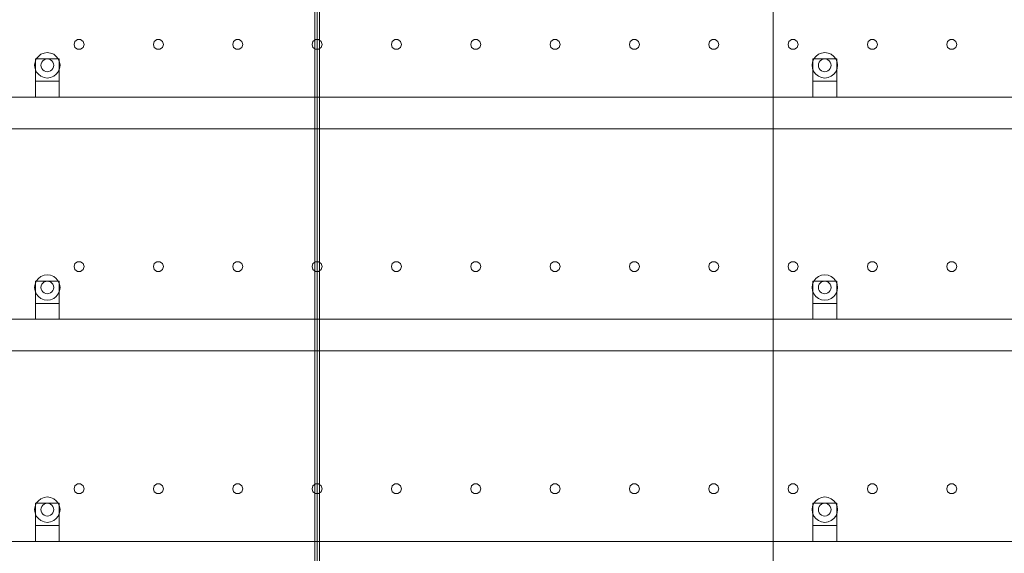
# Model space of a CAD drawing. Header units: millimetres. Extents: x -2233 to 65662, y -50530 to 6847.
# Tile 759 of 802: x 53086 to 54327, y 1655 to 2328. Entities that reach past the tile are written whole.
import ezdxf

# ---------------------------------------------------------------- set-up
doc = ezdxf.new("R2010")
doc.units = ezdxf.units.MM
doc.layers.add('lateral_secador', color=7, linetype='Continuous', lineweight=0)

msp = doc.modelspace()

# ---------------------------------------------------------------- linework, layer by layer
at = {"layer": 'lateral_secador'}
for p, q in [((53458.134, 2925), (53458.134, 60)), ((53461.134, 0), (53461.134, 2925)), ((53464.134, 60), (53464.134, 2925)), ((54036.134, 0), (54036.134, 2925)), ((54036.134, 2925), (54036.134, 1400)), ((53155.997, 2300.082), (53154.784, 2296.35)), ((53154.784, 2296.35), (53155.997, 2292.618)), ((53159.172, 2302.389), (53155.997, 2300.082)), ((53163.096, 2302.389), (53159.172, 2302.389)), ((53166.271, 2300.082), (53163.096, 2302.389)), ((53167.484, 2296.35), (53166.271, 2300.082)), ((53166.271, 2292.618), (53167.484, 2296.35)), ((53255.997, 2300.082), (53254.784, 2296.35)), ((53254.784, 2296.35), (53255.997, 2292.618)), ((53259.172, 2302.389), (53255.997, 2300.082)), ((53263.096, 2302.389), (53259.172, 2302.389)), ((53266.271, 2300.082), (53263.096, 2302.389)), ((53267.484, 2296.35), (53266.271, 2300.082)), ((53266.271, 2292.618), (53267.484, 2296.35)), ((53355.997, 2300.082), (53354.784, 2296.35)), ((53354.784, 2296.35), (53355.997, 2292.618)), ((53359.172, 2302.389), (53355.997, 2300.082)), ((53363.096, 2302.389), (53359.172, 2302.389)), ((53366.271, 2300.082), (53363.096, 2302.389)), ((53367.484, 2296.35), (53366.271, 2300.082)), ((53366.271, 2292.618), (53367.484, 2296.35)), ((53455.997, 2300.082), (53454.784, 2296.35)), ((53454.784, 2296.35), (53455.997, 2292.618)), ((53459.172, 2302.389), (53455.997, 2300.082)), ((53463.096, 2302.389), (53459.172, 2302.389)), ((53466.271, 2300.082), (53463.096, 2302.389)), ((53467.484, 2296.35), (53466.271, 2300.082)), ((53466.271, 2292.618), (53467.484, 2296.35)), ((53555.997, 2300.082), (53554.784, 2296.35)), ((53554.784, 2296.35), (53555.997, 2292.618)), ((53559.172, 2302.389), (53555.997, 2300.082)), ((53563.096, 2302.389), (53559.172, 2302.389)), ((53566.271, 2300.082), (53563.096, 2302.389)), ((53567.484, 2296.35), (53566.271, 2300.082)), ((53566.271, 2292.618), (53567.484, 2296.35)), ((53655.997, 2300.082), (53654.784, 2296.35)), ((53654.784, 2296.35), (53655.997, 2292.618)), ((53659.172, 2302.389), (53655.997, 2300.082)), ((53663.096, 2302.389), (53659.172, 2302.389)), ((53666.271, 2300.082), (53663.096, 2302.389)), ((53667.484, 2296.35), (53666.271, 2300.082)), ((53666.271, 2292.618), (53667.484, 2296.35)), ((53755.997, 2300.082), (53754.784, 2296.35)), ((53754.784, 2296.35), (53755.997, 2292.618)), ((53759.172, 2302.389), (53755.997, 2300.082)), ((53763.096, 2302.389), (53759.172, 2302.389)), ((53766.271, 2300.082), (53763.096, 2302.389)), ((53767.484, 2296.35), (53766.271, 2300.082)), ((53766.271, 2292.618), (53767.484, 2296.35)), ((53855.997, 2300.082), (53854.784, 2296.35)), ((53854.784, 2296.35), (53855.997, 2292.618)), ((53859.172, 2302.389), (53855.997, 2300.082)), ((53863.096, 2302.389), (53859.172, 2302.389)), ((53866.271, 2300.082), (53863.096, 2302.389)), ((53867.484, 2296.35), (53866.271, 2300.082)), ((53866.271, 2292.618), (53867.484, 2296.35)), ((53955.997, 2300.082), (53954.784, 2296.35)), ((53954.784, 2296.35), (53955.997, 2292.618)), ((53959.172, 2302.389), (53955.997, 2300.082)), ((53963.096, 2302.389), (53959.172, 2302.389)), ((53966.271, 2300.082), (53963.096, 2302.389)), ((53967.484, 2296.35), (53966.271, 2300.082)), ((53966.271, 2292.618), (53967.484, 2296.35)), ((54055.997, 2300.082), (54054.784, 2296.35)), ((54054.784, 2296.35), (54055.997, 2292.618)), ((54059.172, 2302.389), (54055.997, 2300.082)), ((54063.096, 2302.389), (54059.172, 2302.389)), ((54066.271, 2300.082), (54063.096, 2302.389)), ((54067.484, 2296.35), (54066.271, 2300.082)), ((54066.271, 2292.618), (54067.484, 2296.35)), ((54155.997, 2300.082), (54154.784, 2296.35)), ((54154.784, 2296.35), (54155.997, 2292.618)), ((54159.172, 2302.389), (54155.997, 2300.082)), ((54163.096, 2302.389), (54159.172, 2302.389)), ((54166.271, 2300.082), (54163.096, 2302.389)), ((54167.484, 2296.35), (54166.271, 2300.082)), ((54166.271, 2292.618), (54167.484, 2296.35)), ((54255.997, 2300.082), (54254.784, 2296.35)), ((54254.784, 2296.35), (54255.997, 2292.618)), ((54259.172, 2302.389), (54255.997, 2300.082)), ((54263.096, 2302.389), (54259.172, 2302.389)), ((54266.271, 2300.082), (54263.096, 2302.389)), ((54267.484, 2296.35), (54266.271, 2300.082)), ((54266.271, 2292.618), (54267.484, 2296.35)), ((53113.134, 2283.856), (53109.82, 2281.314)), ((53116.993, 2285.455), (53113.134, 2283.856)), ((53121.134, 2286), (53116.993, 2285.455)), ((53125.275, 2285.455), (53121.134, 2286)), ((53129.134, 2283.856), (53125.275, 2285.455)), ((53132.448, 2281.314), (53129.134, 2283.856)), ((53155.997, 2292.618), (53159.172, 2290.311)), ((53159.172, 2290.311), (53163.096, 2290.311)), ((53163.096, 2290.311), (53166.271, 2292.618)), ((53255.997, 2292.618), (53259.172, 2290.311)), ((53259.172, 2290.311), (53263.096, 2290.311)), ((53263.096, 2290.311), (53266.271, 2292.618)), ((53355.997, 2292.618), (53359.172, 2290.311)), ((53359.172, 2290.311), (53363.096, 2290.311)), ((53363.096, 2290.311), (53366.271, 2292.618)), ((53455.997, 2292.618), (53459.172, 2290.311)), ((53459.172, 2290.311), (53463.096, 2290.311)), ((53463.096, 2290.311), (53466.271, 2292.618)), ((53555.997, 2292.618), (53559.172, 2290.311)), ((53559.172, 2290.311), (53563.096, 2290.311)), ((53563.096, 2290.311), (53566.271, 2292.618)), ((53655.997, 2292.618), (53659.172, 2290.311)), ((53659.172, 2290.311), (53663.096, 2290.311)), ((53663.096, 2290.311), (53666.271, 2292.618)), ((53755.997, 2292.618), (53759.172, 2290.311)), ((53759.172, 2290.311), (53763.096, 2290.311)), ((53763.096, 2290.311), (53766.271, 2292.618)), ((53855.997, 2292.618), (53859.172, 2290.311)), ((53859.172, 2290.311), (53863.096, 2290.311)), ((53863.096, 2290.311), (53866.271, 2292.618)), ((53955.997, 2292.618), (53959.172, 2290.311)), ((53959.172, 2290.311), (53963.096, 2290.311)), ((53963.096, 2290.311), (53966.271, 2292.618)), ((54055.997, 2292.618), (54059.172, 2290.311)), ((54059.172, 2290.311), (54063.096, 2290.311)), ((54063.096, 2290.311), (54066.271, 2292.618)), ((54093.134, 2283.856), (54089.82, 2281.314)), ((54096.993, 2285.455), (54093.134, 2283.856)), ((54101.134, 2286), (54096.993, 2285.455)), ((54105.275, 2285.455), (54101.134, 2286)), ((54109.134, 2283.856), (54105.275, 2285.455)), ((54112.448, 2281.314), (54109.134, 2283.856)), ((54155.997, 2292.618), (54159.172, 2290.311)), ((54159.172, 2290.311), (54163.096, 2290.311)), ((54163.096, 2290.311), (54166.271, 2292.618)), ((54255.997, 2292.618), (54259.172, 2290.311)), ((54259.172, 2290.311), (54263.096, 2290.311)), ((54263.096, 2290.311), (54266.271, 2292.618)), ((53105.679, 2274.141), (53105.134, 2270)), ((53107.277, 2278), (53105.679, 2274.141)), ((53106.134, 2278), (53136.134, 2278)), ((53106.134, 2278), (53106.134, 2250)), ((53109.82, 2281.314), (53107.277, 2278)), ((53113.406, 2272.071), (53113.134, 2270)), ((53114.206, 2274), (53113.406, 2272.071)), ((53115.477, 2275.657), (53114.206, 2274)), ((53117.134, 2276.928), (53115.477, 2275.657)), ((53119.063, 2277.727), (53117.134, 2276.928)), ((53121.134, 2278), (53119.063, 2277.727)), ((53123.204, 2277.727), (53121.134, 2278)), ((53125.134, 2276.928), (53123.204, 2277.727)), ((53126.791, 2275.657), (53125.134, 2276.928)), ((53128.062, 2274), (53126.791, 2275.657)), ((53128.861, 2272.071), (53128.062, 2274)), ((53129.134, 2270), (53128.861, 2272.071)), ((53134.99, 2278), (53132.448, 2281.314)), ((53136.589, 2274.141), (53134.99, 2278)), ((53136.134, 2250), (53136.134, 2278)), ((53137.134, 2270), (53136.589, 2274.141)), ((54085.679, 2274.141), (54085.134, 2270)), ((54087.277, 2278), (54085.679, 2274.141)), ((54086.134, 2278), (54116.134, 2278)), ((54086.134, 2278), (54086.134, 2250)), ((54089.82, 2281.314), (54087.277, 2278)), ((54093.406, 2272.071), (54093.134, 2270)), ((54094.206, 2274), (54093.406, 2272.071)), ((54095.477, 2275.657), (54094.206, 2274)), ((54097.134, 2276.928), (54095.477, 2275.657)), ((54099.063, 2277.727), (54097.134, 2276.928)), ((54101.134, 2278), (54099.063, 2277.727)), ((54103.204, 2277.727), (54101.134, 2278)), ((54105.134, 2276.928), (54103.204, 2277.727)), ((54106.791, 2275.657), (54105.134, 2276.928)), ((54108.062, 2274), (54106.791, 2275.657)), ((54108.861, 2272.071), (54108.062, 2274)), ((54109.134, 2270), (54108.861, 2272.071)), ((54114.99, 2278), (54112.448, 2281.314)), ((54116.589, 2274.141), (54114.99, 2278)), ((54116.134, 2250), (54116.134, 2278)), ((54117.134, 2270), (54116.589, 2274.141)), ((53105.134, 2270), (53105.679, 2265.859)), ((53105.679, 2265.859), (53107.277, 2262)), ((53107.277, 2262), (53109.82, 2258.686)), ((53113.134, 2270), (53113.406, 2267.929)), ((53113.406, 2267.929), (53114.206, 2266)), ((53114.206, 2266), (53115.477, 2264.343)), ((53115.477, 2264.343), (53117.134, 2263.072)), ((53117.134, 2263.072), (53119.063, 2262.273)), ((53119.063, 2262.273), (53121.134, 2262)), ((53121.134, 2262), (53123.204, 2262.273)), ((53123.204, 2262.273), (53125.134, 2263.072)), ((53125.134, 2263.072), (53126.791, 2264.343)), ((53126.791, 2264.343), (53128.062, 2266)), ((53128.062, 2266), (53128.861, 2267.929)), ((53128.861, 2267.929), (53129.134, 2270)), ((53132.448, 2258.686), (53134.99, 2262)), ((53134.99, 2262), (53136.589, 2265.859)), ((53136.589, 2265.859), (53137.134, 2270)), ((54085.134, 2270), (54085.679, 2265.859)), ((54085.679, 2265.859), (54087.277, 2262)), ((54087.277, 2262), (54089.82, 2258.686)), ((54093.134, 2270), (54093.406, 2267.929)), ((54093.406, 2267.929), (54094.206, 2266)), ((54094.206, 2266), (54095.477, 2264.343)), ((54095.477, 2264.343), (54097.134, 2263.072)), ((54097.134, 2263.072), (54099.063, 2262.273)), ((54099.063, 2262.273), (54101.134, 2262)), ((54101.134, 2262), (54103.204, 2262.273)), ((54103.204, 2262.273), (54105.134, 2263.072)), ((54105.134, 2263.072), (54106.791, 2264.343)), ((54106.791, 2264.343), (54108.062, 2266)), ((54108.062, 2266), (54108.861, 2267.929)), ((54108.861, 2267.929), (54109.134, 2270)), ((54112.448, 2258.686), (54114.99, 2262)), ((54114.99, 2262), (54116.589, 2265.859)), ((54116.589, 2265.859), (54117.134, 2270)), ((53106.134, 2250), (53136.134, 2250)), ((53106.134, 2250), (53106.134, 2230)), ((53109.82, 2258.686), (53113.134, 2256.144)), ((53113.134, 2256.144), (53116.993, 2254.545)), ((53116.993, 2254.545), (53121.134, 2254)), ((53121.134, 2254), (53125.275, 2254.545)), ((53125.275, 2254.545), (53129.134, 2256.144)), ((53129.134, 2256.144), (53132.448, 2258.686)), ((53136.134, 2230), (53136.134, 2250)), ((54086.134, 2250), (54116.134, 2250)), ((54086.134, 2250), (54086.134, 2230)), ((54089.82, 2258.686), (54093.134, 2256.144)), ((54093.134, 2256.144), (54096.993, 2254.545)), ((54096.993, 2254.545), (54101.134, 2254)), ((54101.134, 2254), (54105.275, 2254.545)), ((54105.275, 2254.545), (54109.134, 2256.144)), ((54109.134, 2256.144), (54112.448, 2258.686)), ((54116.134, 2230), (54116.134, 2250)), ((40811.134, 2230), (60111.134, 2230)), ((53106.134, 2230), (53136.134, 2230)), ((54086.134, 2230), (54116.134, 2230)), ((40811.134, 2190), (60111.134, 2190)), ((53155.997, 2020.082), (53154.784, 2016.35)), ((53154.784, 2016.35), (53155.997, 2012.618)), ((53159.172, 2022.389), (53155.997, 2020.082)), ((53155.997, 2012.618), (53159.172, 2010.311)), ((53163.096, 2022.389), (53159.172, 2022.389)), ((53166.271, 2020.082), (53163.096, 2022.389)), ((53163.096, 2010.311), (53166.271, 2012.618)), ((53167.484, 2016.35), (53166.271, 2020.082)), ((53166.271, 2012.618), (53167.484, 2016.35)), ((53255.997, 2020.082), (53254.784, 2016.35)), ((53254.784, 2016.35), (53255.997, 2012.618)), ((53259.172, 2022.389), (53255.997, 2020.082)), ((53255.997, 2012.618), (53259.172, 2010.311)), ((53263.096, 2022.389), (53259.172, 2022.389)), ((53266.271, 2020.082), (53263.096, 2022.389)), ((53263.096, 2010.311), (53266.271, 2012.618)), ((53267.484, 2016.35), (53266.271, 2020.082)), ((53266.271, 2012.618), (53267.484, 2016.35)), ((53355.997, 2020.082), (53354.784, 2016.35)), ((53354.784, 2016.35), (53355.997, 2012.618)), ((53359.172, 2022.389), (53355.997, 2020.082)), ((53355.997, 2012.618), (53359.172, 2010.311)), ((53363.096, 2022.389), (53359.172, 2022.389)), ((53366.271, 2020.082), (53363.096, 2022.389)), ((53363.096, 2010.311), (53366.271, 2012.618)), ((53367.484, 2016.35), (53366.271, 2020.082)), ((53366.271, 2012.618), (53367.484, 2016.35)), ((53455.997, 2020.082), (53454.784, 2016.35)), ((53454.784, 2016.35), (53455.997, 2012.618)), ((53459.172, 2022.389), (53455.997, 2020.082)), ((53455.997, 2012.618), (53459.172, 2010.311)), ((53463.096, 2022.389), (53459.172, 2022.389)), ((53466.271, 2020.082), (53463.096, 2022.389)), ((53463.096, 2010.311), (53466.271, 2012.618)), ((53467.484, 2016.35), (53466.271, 2020.082)), ((53466.271, 2012.618), (53467.484, 2016.35)), ((53555.997, 2020.082), (53554.784, 2016.35)), ((53554.784, 2016.35), (53555.997, 2012.618)), ((53559.172, 2022.389), (53555.997, 2020.082)), ((53555.997, 2012.618), (53559.172, 2010.311)), ((53563.096, 2022.389), (53559.172, 2022.389)), ((53566.271, 2020.082), (53563.096, 2022.389)), ((53563.096, 2010.311), (53566.271, 2012.618)), ((53567.484, 2016.35), (53566.271, 2020.082)), ((53566.271, 2012.618), (53567.484, 2016.35)), ((53655.997, 2020.082), (53654.784, 2016.35)), ((53654.784, 2016.35), (53655.997, 2012.618)), ((53659.172, 2022.389), (53655.997, 2020.082)), ((53655.997, 2012.618), (53659.172, 2010.311)), ((53663.096, 2022.389), (53659.172, 2022.389)), ((53666.271, 2020.082), (53663.096, 2022.389)), ((53663.096, 2010.311), (53666.271, 2012.618)), ((53667.484, 2016.35), (53666.271, 2020.082)), ((53666.271, 2012.618), (53667.484, 2016.35)), ((53755.997, 2020.082), (53754.784, 2016.35)), ((53754.784, 2016.35), (53755.997, 2012.618)), ((53759.172, 2022.389), (53755.997, 2020.082)), ((53755.997, 2012.618), (53759.172, 2010.311)), ((53763.096, 2022.389), (53759.172, 2022.389)), ((53766.271, 2020.082), (53763.096, 2022.389)), ((53763.096, 2010.311), (53766.271, 2012.618)), ((53767.484, 2016.35), (53766.271, 2020.082)), ((53766.271, 2012.618), (53767.484, 2016.35)), ((53855.997, 2020.082), (53854.784, 2016.35)), ((53854.784, 2016.35), (53855.997, 2012.618)), ((53859.172, 2022.389), (53855.997, 2020.082)), ((53855.997, 2012.618), (53859.172, 2010.311)), ((53863.096, 2022.389), (53859.172, 2022.389)), ((53866.271, 2020.082), (53863.096, 2022.389)), ((53863.096, 2010.311), (53866.271, 2012.618)), ((53867.484, 2016.35), (53866.271, 2020.082)), ((53866.271, 2012.618), (53867.484, 2016.35)), ((53955.997, 2020.082), (53954.784, 2016.35)), ((53954.784, 2016.35), (53955.997, 2012.618)), ((53959.172, 2022.389), (53955.997, 2020.082)), ((53955.997, 2012.618), (53959.172, 2010.311)), ((53963.096, 2022.389), (53959.172, 2022.389)), ((53966.271, 2020.082), (53963.096, 2022.389)), ((53963.096, 2010.311), (53966.271, 2012.618)), ((53967.484, 2016.35), (53966.271, 2020.082)), ((53966.271, 2012.618), (53967.484, 2016.35)), ((54055.997, 2020.082), (54054.784, 2016.35)), ((54054.784, 2016.35), (54055.997, 2012.618)), ((54059.172, 2022.389), (54055.997, 2020.082)), ((54055.997, 2012.618), (54059.172, 2010.311)), ((54063.096, 2022.389), (54059.172, 2022.389)), ((54066.271, 2020.082), (54063.096, 2022.389)), ((54063.096, 2010.311), (54066.271, 2012.618)), ((54067.484, 2016.35), (54066.271, 2020.082)), ((54066.271, 2012.618), (54067.484, 2016.35)), ((54155.997, 2020.082), (54154.784, 2016.35)), ((54154.784, 2016.35), (54155.997, 2012.618)), ((54159.172, 2022.389), (54155.997, 2020.082)), ((54155.997, 2012.618), (54159.172, 2010.311)), ((54163.096, 2022.389), (54159.172, 2022.389)), ((54166.271, 2020.082), (54163.096, 2022.389)), ((54163.096, 2010.311), (54166.271, 2012.618)), ((54167.484, 2016.35), (54166.271, 2020.082)), ((54166.271, 2012.618), (54167.484, 2016.35)), ((54255.997, 2020.082), (54254.784, 2016.35)), ((54254.784, 2016.35), (54255.997, 2012.618)), ((54259.172, 2022.389), (54255.997, 2020.082)), ((54255.997, 2012.618), (54259.172, 2010.311)), ((54263.096, 2022.389), (54259.172, 2022.389)), ((54266.271, 2020.082), (54263.096, 2022.389)), ((54263.096, 2010.311), (54266.271, 2012.618)), ((54267.484, 2016.35), (54266.271, 2020.082)), ((54266.271, 2012.618), (54267.484, 2016.35)), ((53109.82, 2001.314), (53107.277, 1998)), ((53113.134, 2003.856), (53109.82, 2001.314)), ((53116.993, 2005.455), (53113.134, 2003.856)), ((53121.134, 2006), (53116.993, 2005.455)), ((53125.275, 2005.455), (53121.134, 2006)), ((53129.134, 2003.856), (53125.275, 2005.455)), ((53132.448, 2001.314), (53129.134, 2003.856)), ((53134.99, 1998), (53132.448, 2001.314)), ((53159.172, 2010.311), (53163.096, 2010.311)), ((53259.172, 2010.311), (53263.096, 2010.311)), ((53359.172, 2010.311), (53363.096, 2010.311)), ((53459.172, 2010.311), (53463.096, 2010.311)), ((53559.172, 2010.311), (53563.096, 2010.311)), ((53659.172, 2010.311), (53663.096, 2010.311)), ((53759.172, 2010.311), (53763.096, 2010.311)), ((53859.172, 2010.311), (53863.096, 2010.311)), ((53959.172, 2010.311), (53963.096, 2010.311)), ((54059.172, 2010.311), (54063.096, 2010.311)), ((54089.82, 2001.314), (54087.277, 1998)), ((54093.134, 2003.856), (54089.82, 2001.314)), ((54096.993, 2005.455), (54093.134, 2003.856)), ((54101.134, 2006), (54096.993, 2005.455)), ((54105.275, 2005.455), (54101.134, 2006)), ((54109.134, 2003.856), (54105.275, 2005.455)), ((54112.448, 2001.314), (54109.134, 2003.856)), ((54114.99, 1998), (54112.448, 2001.314)), ((54159.172, 2010.311), (54163.096, 2010.311)), ((54259.172, 2010.311), (54263.096, 2010.311)), ((53105.679, 1994.141), (53105.134, 1990)), ((53105.134, 1990), (53105.679, 1985.859)), ((53107.277, 1998), (53105.679, 1994.141)), ((53105.679, 1985.859), (53107.277, 1982)), ((53106.134, 1998), (53136.134, 1998)), ((53106.134, 1998), (53106.134, 1970)), ((53113.406, 1992.071), (53113.134, 1990)), ((53113.134, 1990), (53113.406, 1987.929)), ((53114.206, 1994), (53113.406, 1992.071)), ((53113.406, 1987.929), (53114.206, 1986)), ((53115.477, 1995.657), (53114.206, 1994)), ((53114.206, 1986), (53115.477, 1984.343)), ((53117.134, 1996.928), (53115.477, 1995.657)), ((53119.063, 1997.727), (53117.134, 1996.928)), ((53121.134, 1998), (53119.063, 1997.727)), ((53123.204, 1997.727), (53121.134, 1998)), ((53125.134, 1996.928), (53123.204, 1997.727)), ((53126.791, 1995.657), (53125.134, 1996.928)), ((53128.062, 1994), (53126.791, 1995.657)), ((53126.791, 1984.343), (53128.062, 1986)), ((53128.861, 1992.071), (53128.062, 1994)), ((53128.062, 1986), (53128.861, 1987.929)), ((53129.134, 1990), (53128.861, 1992.071)), ((53128.861, 1987.929), (53129.134, 1990)), ((53136.589, 1994.141), (53134.99, 1998)), ((53134.99, 1982), (53136.589, 1985.859)), ((53136.134, 1970), (53136.134, 1998)), ((53137.134, 1990), (53136.589, 1994.141)), ((53136.589, 1985.859), (53137.134, 1990)), ((54085.679, 1994.141), (54085.134, 1990)), ((54085.134, 1990), (54085.679, 1985.859)), ((54087.277, 1998), (54085.679, 1994.141)), ((54085.679, 1985.859), (54087.277, 1982)), ((54086.134, 1998), (54116.134, 1998)), ((54086.134, 1998), (54086.134, 1970)), ((54093.406, 1992.071), (54093.134, 1990)), ((54093.134, 1990), (54093.406, 1987.929)), ((54094.206, 1994), (54093.406, 1992.071)), ((54093.406, 1987.929), (54094.206, 1986)), ((54095.477, 1995.657), (54094.206, 1994)), ((54094.206, 1986), (54095.477, 1984.343)), ((54097.134, 1996.928), (54095.477, 1995.657)), ((54099.063, 1997.727), (54097.134, 1996.928)), ((54101.134, 1998), (54099.063, 1997.727)), ((54103.204, 1997.727), (54101.134, 1998)), ((54105.134, 1996.928), (54103.204, 1997.727)), ((54106.791, 1995.657), (54105.134, 1996.928)), ((54108.062, 1994), (54106.791, 1995.657)), ((54106.791, 1984.343), (54108.062, 1986)), ((54108.861, 1992.071), (54108.062, 1994)), ((54108.062, 1986), (54108.861, 1987.929)), ((54109.134, 1990), (54108.861, 1992.071)), ((54108.861, 1987.929), (54109.134, 1990)), ((54116.589, 1994.141), (54114.99, 1998)), ((54114.99, 1982), (54116.589, 1985.859)), ((54116.134, 1970), (54116.134, 1998)), ((54117.134, 1990), (54116.589, 1994.141)), ((54116.589, 1985.859), (54117.134, 1990)), ((53107.277, 1982), (53109.82, 1978.686)), ((53109.82, 1978.686), (53113.134, 1976.144)), ((53113.134, 1976.144), (53116.993, 1974.545)), ((53115.477, 1984.343), (53117.134, 1983.072)), ((53116.993, 1974.545), (53121.134, 1974)), ((53117.134, 1983.072), (53119.063, 1982.273)), ((53119.063, 1982.273), (53121.134, 1982)), ((53121.134, 1982), (53123.204, 1982.273)), ((53121.134, 1974), (53125.275, 1974.545)), ((53123.204, 1982.273), (53125.134, 1983.072)), ((53125.134, 1983.072), (53126.791, 1984.343)), ((53125.275, 1974.545), (53129.134, 1976.144)), ((53129.134, 1976.144), (53132.448, 1978.686)), ((53132.448, 1978.686), (53134.99, 1982)), ((54087.277, 1982), (54089.82, 1978.686)), ((54089.82, 1978.686), (54093.134, 1976.144)), ((54093.134, 1976.144), (54096.993, 1974.545)), ((54095.477, 1984.343), (54097.134, 1983.072)), ((54096.993, 1974.545), (54101.134, 1974)), ((54097.134, 1983.072), (54099.063, 1982.273)), ((54099.063, 1982.273), (54101.134, 1982)), ((54101.134, 1982), (54103.204, 1982.273)), ((54101.134, 1974), (54105.275, 1974.545)), ((54103.204, 1982.273), (54105.134, 1983.072)), ((54105.134, 1983.072), (54106.791, 1984.343)), ((54105.275, 1974.545), (54109.134, 1976.144)), ((54109.134, 1976.144), (54112.448, 1978.686)), ((54112.448, 1978.686), (54114.99, 1982)), ((53106.134, 1970), (53136.134, 1970)), ((53106.134, 1970), (53106.134, 1950)), ((53136.134, 1950), (53136.134, 1970)), ((54086.134, 1970), (54116.134, 1970)), ((54086.134, 1970), (54086.134, 1950)), ((54116.134, 1950), (54116.134, 1970)), ((40811.134, 1950), (60111.134, 1950)), ((53106.134, 1950), (53136.134, 1950)), ((54086.134, 1950), (54116.134, 1950)), ((40811.134, 1910), (60111.134, 1910)), ((53155.997, 1740.082), (53154.784, 1736.35)), ((53159.172, 1742.389), (53155.997, 1740.082)), ((53163.096, 1742.389), (53159.172, 1742.389)), ((53166.271, 1740.082), (53163.096, 1742.389)), ((53167.484, 1736.35), (53166.271, 1740.082)), ((53255.997, 1740.082), (53254.784, 1736.35)), ((53259.172, 1742.389), (53255.997, 1740.082)), ((53263.096, 1742.389), (53259.172, 1742.389)), ((53266.271, 1740.082), (53263.096, 1742.389)), ((53267.484, 1736.35), (53266.271, 1740.082)), ((53355.997, 1740.082), (53354.784, 1736.35)), ((53359.172, 1742.389), (53355.997, 1740.082)), ((53363.096, 1742.389), (53359.172, 1742.389)), ((53366.271, 1740.082), (53363.096, 1742.389)), ((53367.484, 1736.35), (53366.271, 1740.082)), ((53455.997, 1740.082), (53454.784, 1736.35)), ((53459.172, 1742.389), (53455.997, 1740.082)), ((53463.096, 1742.389), (53459.172, 1742.389)), ((53466.271, 1740.082), (53463.096, 1742.389)), ((53467.484, 1736.35), (53466.271, 1740.082)), ((53555.997, 1740.082), (53554.784, 1736.35)), ((53559.172, 1742.389), (53555.997, 1740.082)), ((53563.096, 1742.389), (53559.172, 1742.389)), ((53566.271, 1740.082), (53563.096, 1742.389)), ((53567.484, 1736.35), (53566.271, 1740.082)), ((53655.997, 1740.082), (53654.784, 1736.35)), ((53659.172, 1742.389), (53655.997, 1740.082)), ((53663.096, 1742.389), (53659.172, 1742.389)), ((53666.271, 1740.082), (53663.096, 1742.389)), ((53667.484, 1736.35), (53666.271, 1740.082)), ((53755.997, 1740.082), (53754.784, 1736.35)), ((53759.172, 1742.389), (53755.997, 1740.082)), ((53763.096, 1742.389), (53759.172, 1742.389)), ((53766.271, 1740.082), (53763.096, 1742.389)), ((53767.484, 1736.35), (53766.271, 1740.082)), ((53855.997, 1740.082), (53854.784, 1736.35)), ((53859.172, 1742.389), (53855.997, 1740.082)), ((53863.096, 1742.389), (53859.172, 1742.389)), ((53866.271, 1740.082), (53863.096, 1742.389)), ((53867.484, 1736.35), (53866.271, 1740.082)), ((53955.997, 1740.082), (53954.784, 1736.35)), ((53959.172, 1742.389), (53955.997, 1740.082)), ((53963.096, 1742.389), (53959.172, 1742.389)), ((53966.271, 1740.082), (53963.096, 1742.389)), ((53967.484, 1736.35), (53966.271, 1740.082)), ((54055.997, 1740.082), (54054.784, 1736.35)), ((54059.172, 1742.389), (54055.997, 1740.082)), ((54063.096, 1742.389), (54059.172, 1742.389)), ((54066.271, 1740.082), (54063.096, 1742.389)), ((54067.484, 1736.35), (54066.271, 1740.082)), ((54155.997, 1740.082), (54154.784, 1736.35)), ((54159.172, 1742.389), (54155.997, 1740.082)), ((54163.096, 1742.389), (54159.172, 1742.389)), ((54166.271, 1740.082), (54163.096, 1742.389)), ((54167.484, 1736.35), (54166.271, 1740.082)), ((54255.997, 1740.082), (54254.784, 1736.35)), ((54259.172, 1742.389), (54255.997, 1740.082)), ((54263.096, 1742.389), (54259.172, 1742.389)), ((54266.271, 1740.082), (54263.096, 1742.389)), ((54267.484, 1736.35), (54266.271, 1740.082)), ((53116.993, 1725.455), (53113.134, 1723.856)), ((53121.134, 1726), (53116.993, 1725.455)), ((53125.275, 1725.455), (53121.134, 1726)), ((53129.134, 1723.856), (53125.275, 1725.455)), ((53154.784, 1736.35), (53155.997, 1732.618)), ((53155.997, 1732.618), (53159.172, 1730.311)), ((53159.172, 1730.311), (53163.096, 1730.311)), ((53163.096, 1730.311), (53166.271, 1732.618)), ((53166.271, 1732.618), (53167.484, 1736.35)), ((53254.784, 1736.35), (53255.997, 1732.618)), ((53255.997, 1732.618), (53259.172, 1730.311)), ((53259.172, 1730.311), (53263.096, 1730.311)), ((53263.096, 1730.311), (53266.271, 1732.618)), ((53266.271, 1732.618), (53267.484, 1736.35)), ((53354.784, 1736.35), (53355.997, 1732.618)), ((53355.997, 1732.618), (53359.172, 1730.311)), ((53359.172, 1730.311), (53363.096, 1730.311)), ((53363.096, 1730.311), (53366.271, 1732.618)), ((53366.271, 1732.618), (53367.484, 1736.35)), ((53454.784, 1736.35), (53455.997, 1732.618)), ((53455.997, 1732.618), (53459.172, 1730.311)), ((53459.172, 1730.311), (53463.096, 1730.311)), ((53463.096, 1730.311), (53466.271, 1732.618)), ((53466.271, 1732.618), (53467.484, 1736.35)), ((53554.784, 1736.35), (53555.997, 1732.618)), ((53555.997, 1732.618), (53559.172, 1730.311)), ((53559.172, 1730.311), (53563.096, 1730.311)), ((53563.096, 1730.311), (53566.271, 1732.618)), ((53566.271, 1732.618), (53567.484, 1736.35)), ((53654.784, 1736.35), (53655.997, 1732.618)), ((53655.997, 1732.618), (53659.172, 1730.311)), ((53659.172, 1730.311), (53663.096, 1730.311)), ((53663.096, 1730.311), (53666.271, 1732.618)), ((53666.271, 1732.618), (53667.484, 1736.35)), ((53754.784, 1736.35), (53755.997, 1732.618)), ((53755.997, 1732.618), (53759.172, 1730.311)), ((53759.172, 1730.311), (53763.096, 1730.311)), ((53763.096, 1730.311), (53766.271, 1732.618)), ((53766.271, 1732.618), (53767.484, 1736.35)), ((53854.784, 1736.35), (53855.997, 1732.618)), ((53855.997, 1732.618), (53859.172, 1730.311)), ((53859.172, 1730.311), (53863.096, 1730.311)), ((53863.096, 1730.311), (53866.271, 1732.618)), ((53866.271, 1732.618), (53867.484, 1736.35)), ((53954.784, 1736.35), (53955.997, 1732.618)), ((53955.997, 1732.618), (53959.172, 1730.311)), ((53959.172, 1730.311), (53963.096, 1730.311)), ((53963.096, 1730.311), (53966.271, 1732.618)), ((53966.271, 1732.618), (53967.484, 1736.35)), ((54054.784, 1736.35), (54055.997, 1732.618)), ((54055.997, 1732.618), (54059.172, 1730.311)), ((54059.172, 1730.311), (54063.096, 1730.311)), ((54063.096, 1730.311), (54066.271, 1732.618)), ((54066.271, 1732.618), (54067.484, 1736.35)), ((54096.993, 1725.455), (54093.134, 1723.856)), ((54101.134, 1726), (54096.993, 1725.455)), ((54105.275, 1725.455), (54101.134, 1726)), ((54109.134, 1723.856), (54105.275, 1725.455)), ((54154.784, 1736.35), (54155.997, 1732.618)), ((54155.997, 1732.618), (54159.172, 1730.311)), ((54159.172, 1730.311), (54163.096, 1730.311)), ((54163.096, 1730.311), (54166.271, 1732.618)), ((54166.271, 1732.618), (54167.484, 1736.35)), ((54254.784, 1736.35), (54255.997, 1732.618)), ((54255.997, 1732.618), (54259.172, 1730.311)), ((54259.172, 1730.311), (54263.096, 1730.311)), ((54263.096, 1730.311), (54266.271, 1732.618)), ((54266.271, 1732.618), (54267.484, 1736.35)), ((53105.679, 1714.141), (53105.134, 1710)), ((53107.277, 1718), (53105.679, 1714.141)), ((53106.134, 1718), (53136.134, 1718)), ((53106.134, 1718), (53106.134, 1690)), ((53109.82, 1721.314), (53107.277, 1718)), ((53113.134, 1723.856), (53109.82, 1721.314)), ((53114.206, 1714), (53113.406, 1712.071)), ((53115.477, 1715.657), (53114.206, 1714)), ((53117.134, 1716.928), (53115.477, 1715.657)), ((53119.063, 1717.727), (53117.134, 1716.928)), ((53121.134, 1718), (53119.063, 1717.727)), ((53123.204, 1717.727), (53121.134, 1718)), ((53125.134, 1716.928), (53123.204, 1717.727)), ((53126.791, 1715.657), (53125.134, 1716.928)), ((53128.062, 1714), (53126.791, 1715.657)), ((53128.861, 1712.071), (53128.062, 1714)), ((53132.448, 1721.314), (53129.134, 1723.856)), ((53134.99, 1718), (53132.448, 1721.314)), ((53136.589, 1714.141), (53134.99, 1718)), ((53136.134, 1690), (53136.134, 1718)), ((53137.134, 1710), (53136.589, 1714.141)), ((54085.679, 1714.141), (54085.134, 1710)), ((54087.277, 1718), (54085.679, 1714.141)), ((54086.134, 1718), (54116.134, 1718)), ((54086.134, 1718), (54086.134, 1690)), ((54089.82, 1721.314), (54087.277, 1718)), ((54093.134, 1723.856), (54089.82, 1721.314)), ((54094.206, 1714), (54093.406, 1712.071)), ((54095.477, 1715.657), (54094.206, 1714)), ((54097.134, 1716.928), (54095.477, 1715.657)), ((54099.063, 1717.727), (54097.134, 1716.928)), ((54101.134, 1718), (54099.063, 1717.727)), ((54103.204, 1717.727), (54101.134, 1718)), ((54105.134, 1716.928), (54103.204, 1717.727)), ((54106.791, 1715.657), (54105.134, 1716.928)), ((54108.062, 1714), (54106.791, 1715.657)), ((54108.861, 1712.071), (54108.062, 1714)), ((54112.448, 1721.314), (54109.134, 1723.856)), ((54114.99, 1718), (54112.448, 1721.314)), ((54116.589, 1714.141), (54114.99, 1718)), ((54116.134, 1690), (54116.134, 1718)), ((54117.134, 1710), (54116.589, 1714.141)), ((53105.134, 1710), (53105.679, 1705.859)), ((53105.679, 1705.859), (53107.277, 1702)), ((53107.277, 1702), (53109.82, 1698.686)), ((53113.406, 1712.071), (53113.134, 1710)), ((53113.134, 1710), (53113.406, 1707.929)), ((53113.406, 1707.929), (53114.206, 1706)), ((53114.206, 1706), (53115.477, 1704.343)), ((53115.477, 1704.343), (53117.134, 1703.072)), ((53117.134, 1703.072), (53119.063, 1702.273)), ((53119.063, 1702.273), (53121.134, 1702)), ((53121.134, 1702), (53123.204, 1702.273)), ((53123.204, 1702.273), (53125.134, 1703.072)), ((53125.134, 1703.072), (53126.791, 1704.343)), ((53126.791, 1704.343), (53128.062, 1706)), ((53128.062, 1706), (53128.861, 1707.929)), ((53129.134, 1710), (53128.861, 1712.071)), ((53128.861, 1707.929), (53129.134, 1710)), ((53132.448, 1698.686), (53134.99, 1702)), ((53134.99, 1702), (53136.589, 1705.859)), ((53136.589, 1705.859), (53137.134, 1710)), ((54085.134, 1710), (54085.679, 1705.859)), ((54085.679, 1705.859), (54087.277, 1702)), ((54087.277, 1702), (54089.82, 1698.686)), ((54093.406, 1712.071), (54093.134, 1710)), ((54093.134, 1710), (54093.406, 1707.929)), ((54093.406, 1707.929), (54094.206, 1706)), ((54094.206, 1706), (54095.477, 1704.343)), ((54095.477, 1704.343), (54097.134, 1703.072)), ((54097.134, 1703.072), (54099.063, 1702.273)), ((54099.063, 1702.273), (54101.134, 1702)), ((54101.134, 1702), (54103.204, 1702.273)), ((54103.204, 1702.273), (54105.134, 1703.072)), ((54105.134, 1703.072), (54106.791, 1704.343)), ((54106.791, 1704.343), (54108.062, 1706)), ((54108.062, 1706), (54108.861, 1707.929)), ((54109.134, 1710), (54108.861, 1712.071)), ((54108.861, 1707.929), (54109.134, 1710)), ((54112.448, 1698.686), (54114.99, 1702)), ((54114.99, 1702), (54116.589, 1705.859)), ((54116.589, 1705.859), (54117.134, 1710)), ((53106.134, 1690), (53136.134, 1690)), ((53106.134, 1690), (53106.134, 1670)), ((53109.82, 1698.686), (53113.134, 1696.144)), ((53113.134, 1696.144), (53116.993, 1694.545)), ((53116.993, 1694.545), (53121.134, 1694)), ((53121.134, 1694), (53125.275, 1694.545)), ((53125.275, 1694.545), (53129.134, 1696.144)), ((53129.134, 1696.144), (53132.448, 1698.686)), ((53136.134, 1670), (53136.134, 1690)), ((54086.134, 1690), (54116.134, 1690)), ((54086.134, 1690), (54086.134, 1670)), ((54089.82, 1698.686), (54093.134, 1696.144)), ((54093.134, 1696.144), (54096.993, 1694.545)), ((54096.993, 1694.545), (54101.134, 1694)), ((54101.134, 1694), (54105.275, 1694.545)), ((54105.275, 1694.545), (54109.134, 1696.144)), ((54109.134, 1696.144), (54112.448, 1698.686)), ((54116.134, 1670), (54116.134, 1690)), ((40811.134, 1670), (60111.134, 1670)), ((53106.134, 1670), (53136.134, 1670)), ((54086.134, 1670), (54116.134, 1670))]:
    msp.add_line(p, q, dxfattribs=at)

doc.saveas('drawing.dxf')
